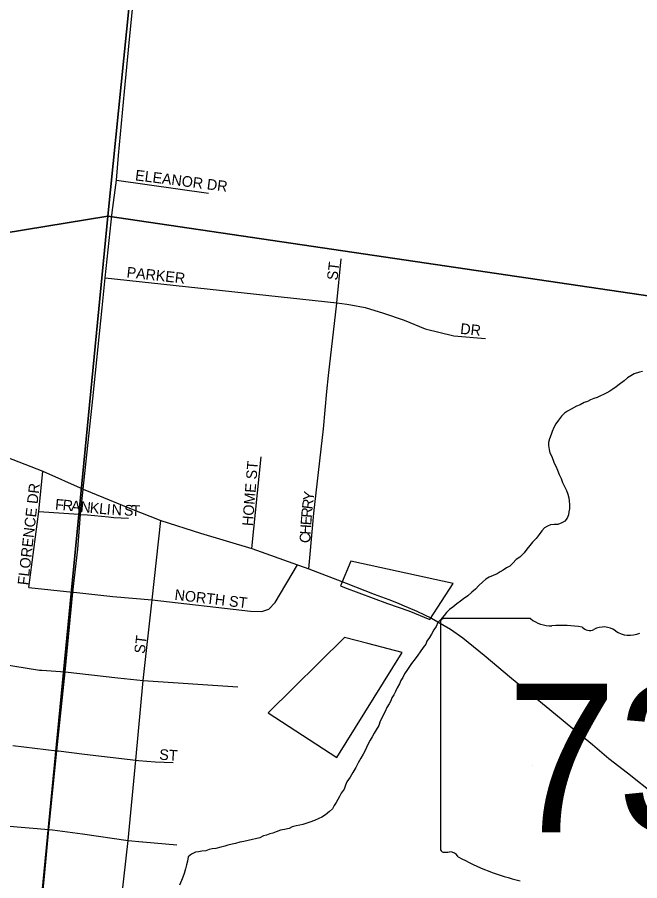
# Model space of a CAD drawing. Extents: x 1310247 to 1664935, y 284496 to 704931.
# Drawn here: x 1479599 to 1482513, y 569815 to 573855 of the extents above; entities that cross this region are included whole.
import ezdxf

# ---------------------------------------------------------------- set-up
doc = ezdxf.new("R2010")
doc.units = 0
for name, color, linetype in [('GM_X_Airport_Class_2', 7, 'Continuous'), ('GM_X_Corporation_Text', 7, 'Continuous'), ('GM_X_County', 7, 'Continuous'), ('GM_X_Interstate_Shield', 7, 'Continuous'), ('GM_X_Major_Lake_Text', 7, 'Continuous'), ('GM_X_Minor_River', 7, 'Continuous'), ('GM_X_Minor_River_Text', 7, 'Continuous'), ('GM_X_Rail_Line', 7, 'Continuous'), ('GM_X_Unincorporated_Location', 7, 'Continuous')]:
    doc.layers.add(name, color=color, linetype=linetype)

msp = doc.modelspace()

# ---------------------------------------------------------------- linework, layer by layer
at = {"layer": 'GM_X_Airport_Class_2'}
for p, q in [((1482001.8, 571041.4), (1481594.1, 571041.4)), ((1481580.4, 571023.2), (1481580.4, 569966.6))]:
    msp.add_line(p, q, dxfattribs=at)
for centre, radius, start, end in [((1481596.4, 571025.5), 16.1, 98.1301, 188.1301), ((1482098.9, 571164.1), 156.4, 231.6195, 271.1119), ((1482150.8, 570448.2), 561.6, 80.4867, 94.9883), ((1482278.3, 571031), 45.1, 219.7921, 297.1024), ((1482344.6, 570908.8), 93.8, 54.4667, 119.1411), ((1482465.7, 571076.4), 112.9, 233.8562, 294.8282), ((1481596.5, 569964.3), 16.3, 171.9584, 258.3066), ((1481599, 570072.4), 124.2, 267.339, 280.6039), ((1481624.4, 569905.6), 44.8, 29.7484, 93.2717), ((1482189.7, 570855), 1066.1, 240.4129, 257.1985)]:
    msp.add_arc(centre, radius, start, end, dxfattribs=at)
at = {"layer": 'GM_X_Corporation_Text'}
for points in [[(1480063.2, 573093.6), (1480493.8, 573032.3)], [(1481095.2, 572518), (1481095.4, 572519.5), (1481115, 572725.6)], [(1480011, 572635.6), (1481095.4, 572519.5), (1481142.1, 572512.9)], [(1481049.1, 572103.5), (1481056.2, 572178.9), (1481095.2, 572518)], [(1481142.1, 572512.9), (1481160.6, 572510.3), (1481228.5, 572497.3), (1481313.3, 572471.2), (1481411.1, 572437.2), (1481509, 572396.8), (1481643.4, 572364.2), (1481790.9, 572352.4)], [(1480982.9, 571481.5), (1480987.7, 571535.7), (1481032.7, 571929.6), (1481049.1, 572103.5)], [(1480696.7, 571370.1), (1480740.4, 571799.2)], [(1479653.8, 571187.2), (1479700.4, 571543.2), (1479718.3, 571732)], [(1479700.4, 571543.2), (1479886.9, 571529.9)], [(1479886.9, 571529.9), (1479895.8, 571529.3), (1479928, 571526.7), (1480026.5, 571517.2)], [(1480026.5, 571517.2), (1480051.9, 571514.8), (1480119.8, 571511.1)], [(1480040.3, 569277.9), (1480077.3, 569645.6), (1480118.3, 570004.3), (1480153.6, 570379.9), (1480188.5, 570752.2), (1480231.4, 571129.7), (1480272, 571501.4)], [(1480964.6, 571273.8), (1480982.9, 571481.5)], [(1479864.7, 571164.7), (1480046.3, 571145.4), (1480231.4, 571129.7), (1480690.7, 571076.7), (1480743.7, 571075.3), (1480777.3, 571085.7), (1480807.1, 571117.1), (1480910.9, 571293.2)], [(1479653.8, 571187.2), (1479860.1, 571165.2), (1479864.7, 571164.7)], [(1479048.6, 570906.4), (1479704.1, 570801.1), (1479714.1, 570800.4)], [(1479714.1, 570800.4), (1479823.1, 570792.8), (1480070.4, 570765.3)], [(1480070.4, 570765.3), (1480188.5, 570752.2), (1480631.5, 570722.4)], [(1476367.3, 570709.2), (1476510.1, 570602.9), (1476603, 570534.3), (1476766.9, 570428.7), (1476825.8, 570391.5), (1476952.6, 570349.3), (1477260, 570321.1), (1478177, 570232.7), (1478568.9, 570196.9), (1479176.7, 570126.4), (1479544.2, 570072.3), (1479747.6, 570055.3), (1479764.6, 570053.1)], [(1479577.9, 570448), (1479785, 570423.6), (1479792.2, 570422.7)], [(1479792.2, 570422.7), (1479913.7, 570408.2), (1480153.6, 570379.9), (1480167.2, 570378.5)], [(1480167.2, 570378.5), (1480244.9, 570371), (1480328.7, 570369.2)], [(1479764.6, 570053.1), (1479905.4, 570035.1), (1480118.3, 570004.3), (1480186.1, 569998.1), (1480187.6, 569998)], [(1480187.6, 569998), (1480346.9, 569983.4)]]:
    msp.add_lwpolyline(points, dxfattribs=at)
at = {"layer": 'GM_X_County'}
for points in [[(1480575, 578377.6), (1480023, 572924.8), (1474265.8, 571980.6), (1474738.6, 577396.3)], [(1480575, 578377.6), (1485991.2, 577590.3), (1485439, 572125.6), (1480023, 572924.8)], [(1480023, 572924.8), (1479478.5, 567337.9), (1473763.6, 566593.3), (1474265.8, 571980.6)], [(1480023, 572924.8), (1485439, 572125.6), (1484985.2, 566465), (1479478.5, 567337.9)]]:
    msp.add_lwpolyline(points, close=True, dxfattribs=at)
at = {"layer": 'GM_X_Interstate_Shield'}
for points in [[(1480073.7, 573208.7), (1480101.1, 573507.3), (1480123.3, 573735.6), (1480155.9, 574068.3), (1480194, 574637.7), (1480232.4, 575042.4), (1480282.8, 575535.2), (1480320.7, 575911.8), (1480363.5, 576334.4), (1480413.2, 576804.8)], [(1479907.9, 571646.9), (1479953.6, 572069.3), (1479996.7, 572496), (1480011, 572635.6), (1480043.7, 572942.2), (1480063.2, 573093.6), (1480073.7, 573208.7)], [(1478737.5, 572141.7), (1478758.7, 572132.7), (1478925.8, 572064), (1479042.2, 572004.3), (1479282.5, 571911.8), (1479550.4, 571797.6), (1479718.3, 571732), (1479907.9, 571646.9)], [(1479669.7, 569318.5), (1479685.5, 569473.3), (1479710.5, 569681.6), (1479726.7, 569835.7), (1479747.6, 570055.3), (1479785, 570423.6), (1479804.2, 570615), (1479823.1, 570792.8), (1479860.1, 571165.2), (1479882.1, 571367.1), (1479895.8, 571529.3), (1479907.9, 571646.9)], [(1479907.9, 571646.9), (1479907.9, 571646.9), (1480124.3, 571558.8), (1480272, 571501.4), (1480456.4, 571441.7), (1480696.7, 571370.1), (1480910.9, 571293.2), (1480942.6, 571281.7)], [(1480942.6, 571281.7), (1480964.6, 571273.8), (1481138.4, 571207.4), (1481270.5, 571155.8), (1481339.2, 571131.2), (1481382.1, 571113.7)], [(1481382.1, 571113.7), (1481399.6, 571106.6), (1481469, 571076), (1481537.7, 571043.9), (1481626.5, 570991.7), (1481684.7, 570951.4), (1481785, 570870.8), (1481912.8, 570762.9), (1482075.3, 570629.8), (1482145.5, 570572.3)], [(1482145.5, 570572.3), (1482173.8, 570549.1), (1482292.2, 570452.7), (1482346.9, 570405.6)], [(1482346.9, 570405.6), (1482367.7, 570387.7), (1482455.7, 570320.6), (1482585.7, 570217.9), (1482710.4, 570118.3), (1482801.6, 570056.5), (1482873.9, 570012.5), (1482959.8, 569979), (1482992, 569968.5)]]:
    msp.add_lwpolyline(points, dxfattribs=at)
at = {"layer": 'GM_X_Major_Lake_Text'}
msp.add_lwpolyline([(1481112.5, 571195.2), (1481131.4, 571187.4), (1481332.3, 571113), (1481431.8, 571078.8), (1481530.6, 571036.9), (1481640.3, 571205.9), (1481160.7, 571311)], close=True, dxfattribs=at)
at = {"layer": 'GM_X_Minor_River'}
for points in [[(1481240.1, 570924.7), (1481131.3, 570953.4), (1480773.6, 570601.5)], [(1480773.6, 570601.5), (1481094.9, 570392), (1481400.4, 570882.4), (1481240.1, 570924.7)]]:
    msp.add_lwpolyline(points, dxfattribs=at)
at = {"layer": 'GM_X_Minor_River_Text'}
for points in [[(1482525.4, 572197.9), (1482511.3, 572194.3), (1482487, 572186.8), (1482470.7, 572177.2), (1482456.4, 572167.5), (1482440, 572153.9), (1482417.5, 572136.4), (1482403.2, 572126.7), (1482386.9, 572115), (1482372.6, 572105.3), (1482358.3, 572097.7), (1482344.1, 572090), (1482329.9, 572084.3), (1482313.6, 572076.7), (1482297.4, 572071.1), (1482283.2, 572065.4), (1482269, 572057.7), (1482252.8, 572052.1), (1482234.5, 572042.5), (1482216.3, 572034.9)], [(1482216.3, 572034.9), (1482191.8, 572021.5), (1482175.5, 572011.8), (1482161.3, 572002.2), (1482146.9, 571988.5), (1482132.4, 571970.8), (1482119.9, 571953), (1482111.4, 571935.1), (1482102.9, 571917.3), (1482098.5, 571903.3), (1482090, 571883.4), (1482085.5, 571865.5), (1482085.2, 571851.4), (1482088.7, 571833.2), (1482092.3, 571817.1), (1482100, 571802.8), (1482107.5, 571782.6), (1482113.2, 571768.4), (1482120.8, 571754.1), (1482128.4, 571735.8), (1482135.9, 571715.6), (1482145.5, 571697.3), (1482151, 571679), (1482158.6, 571662.8), (1482170.1, 571640.4), (1482175.7, 571624.2), (1482181.3, 571606), (1482182.9, 571591.9), (1482184.5, 571573.8), (1482184, 571555.7), (1482181.6, 571541.7), (1482179.3, 571527.7), (1482172.8, 571511.8), (1482162.5, 571498), (1482148.2, 571490.3), (1482130, 571482.7), (1482111.9, 571481.2), (1482095.8, 571479.6), (1482081.6, 571473.9), (1482067.3, 571466.2), (1482055, 571452.5), (1482042.5, 571434.7), (1482028, 571417), (1482011.5, 571399.3), (1481999, 571383.6), (1481984.5, 571365.9), (1481972.1, 571350.1), (1481951.5, 571328.5), (1481935.2, 571318.9), (1481918.7, 571301.2), (1481904.3, 571287.5), (1481890, 571279.9), (1481873.7, 571268.2), (1481859.4, 571260.5), (1481845.1, 571250.9), (1481826.9, 571243.3), (1481808.6, 571235.7), (1481792.3, 571226.1), (1481778, 571214.4), (1481759.5, 571196.8), (1481745, 571179), (1481726.6, 571165.4), (1481708.1, 571147.8), (1481687.7, 571134.3), (1481673.3, 571122.6), (1481657, 571111), (1481638.5, 571095.3), (1481622.2, 571083.7), (1481607.8, 571070), (1481597.4, 571056.2), (1481580.9, 571036.5), (1481568.5, 571022.8), (1481560, 571004.9), (1481549.5, 570989.1), (1481539, 570969.3), (1481528.6, 570953.5), (1481516.1, 570935.7), (1481511.7, 570921.8), (1481499.3, 570906), (1481484.7, 570886.3), (1481474.3, 570870.5), (1481461.8, 570852.8), (1481445.2, 570831.1), (1481434.8, 570817.3), (1481426.4, 570803.4), (1481411.9, 570783.7), (1481403.4, 570765.8), (1481395, 570752), (1481388.6, 570736.1), (1481378.1, 570718.3), (1481369.6, 570700.4), (1481361.2, 570684.5), (1481352.8, 570670.7), (1481348.5, 570656.8), (1481340.1, 570642.9), (1481329.6, 570625.1), (1481321.1, 570607.2), (1481312.6, 570589.4), (1481306.2, 570575.5), (1481297.9, 570561.6), (1481291.3, 570541.7)], [(1481291.3, 570541.7), (1481278.8, 570521.9), (1481270.4, 570506.1), (1481259.9, 570488.3), (1481251.4, 570472.4), (1481240.9, 570452.6), (1481234.5, 570438.7), (1481226.1, 570420.8), (1481217.7, 570407), (1481207.2, 570389.2), (1481194.6, 570367.4), (1481184, 570345.6), (1481169.4, 570321.8), (1481156.8, 570300.1), (1481142.2, 570278.3), (1481135.7, 570262.4), (1481129.3, 570244.5), (1481114.7, 570224.8), (1481108.3, 570208.9), (1481099.9, 570195.1), (1481091.5, 570181.2), (1481083.2, 570167.4), (1481074.7, 570151.5), (1481060.4, 570139.8), (1481041.9, 570124.2), (1481025.6, 570112.6), (1481011.4, 570106.9), (1480991.1, 570097.4), (1480968.8, 570089.9), (1480954.6, 570084.2), (1480936.4, 570078.7), (1480922.3, 570075), (1480904.1, 570071.4), (1480886, 570067.9), (1480871.7, 570060.2), (1480849.5, 570054.7), (1480831.4, 570051.2), (1480811.1, 570043.7), (1480794.9, 570038), (1480780.8, 570034.4), (1480766.6, 570028.7), (1480752.5, 570025), (1480734.2, 570015.4), (1480714, 570011.9), (1480699.9, 570008.3), (1480679.7, 570002.8), (1480659.5, 569999.2), (1480641.4, 569995.7), (1480621.2, 569990.2), (1480605, 569986.5), (1480584.8, 569981), (1480570.7, 569977.4), (1480552.5, 569971.8), (1480528.2, 569966.4), (1480512.2, 569964.8), (1480498, 569961.1), (1480481.8, 569955.5), (1480463.7, 569953.9), (1480447.6, 569950.3), (1480433.5, 569948.7), (1480415.2, 569939.1), (1480398.8, 569927.4), (1480396.3, 569907.4), (1480391.8, 569889.5), (1480387.4, 569871.5), (1480380.8, 569849.6), (1480374.3, 569831.7), (1480367.9, 569815.8), (1480359.3, 569793.9)]]:
    msp.add_lwpolyline(points, dxfattribs=at)

# ---------------------------------------------------------------- texts
at = {"layer": 'GM_X_Airport_Class_2'}
msp.add_text('73', height=696.1, dxfattribs=at).set_placement((1481889.6, 570041.1))
at = {"layer": 'GM_X_Rail_Line'}
for s, rotation, p in [('ELEANOR DR', 352.879, (1480149, 573092.2)), ('ST', 82.8783, (1481097.7, 572622)), ('PARKER', 353.7697, (1480109.2, 572638.3)), ('DR', 353.9718, (1481671.1, 572374.4)), ('HOME ST', 85.3129, (1480701.6, 571473.2)), ('FLORENCE DR', 83.3962, (1479650.1, 571196.2)), ('Y', 82.8804, (1480985.8, 571590.3)), ('F', 354.583, (1479774.7, 571552.2)), ('R', 354.5528, (1479809.8, 571548.9)), ('A', 354.5982, (1479849.2, 571545.1)), ('N', 354.5982, (1479893, 571540.9)), ('K', 354.6312, (1479936.9, 571536.8)), ('L', 354.5286, (1479980.7, 571532.6)), ('I', 354.8981, (1480016.1, 571529.3)), ('N', 356.885, (1480039.8, 571527.2)), ('S', 358.0327, (1480098, 571524.2)), ('T', 358.0326, (1480133.2, 571523)), ('R', 83.0135, (1480980.9, 571551)), ('R', 84.9419, (1480977.5, 571512)), ('E', 86.393, (1480975.3, 571477.2)), ('H', 86.3909, (1480972.5, 571433.3)), ('C', 86.3782, (1480970, 571393.8)), ('NORTH ST', 353.2939, (1480333.7, 571129.7)), ('ST', 82.8649, (1480195.7, 570875.2)), ('ST', 356.1879, (1480262.8, 570381.8))]:
    msp.add_text(s, height=50, rotation=rotation, dxfattribs=at).set_placement(p)
at = {"layer": 'GM_X_Unincorporated_Location'}
for s in ['s', 'r']:
    msp.add_text(s, height=1, dxfattribs=at).set_placement((1482260.8, 570424.7))
msp.add_text('73', height=1, rotation=0, dxfattribs=at).set_placement((1482009, 570351.9))

doc.saveas('drawing.dxf')
